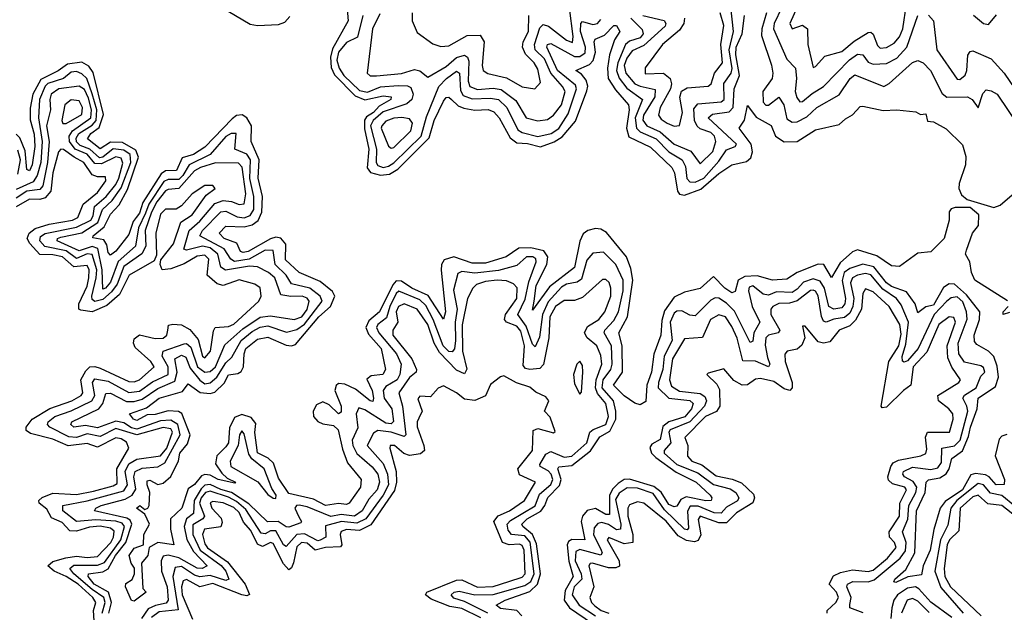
# Model space of a CAD drawing. Extents: x 2472589 to 2662339, y 701009 to 849030.
# Tile 387 of 406: x 2637558 to 2641315, y 760868 to 763129. Entities that reach past the tile are written whole.
import ezdxf

# ---------------------------------------------------------------- set-up
doc = ezdxf.new("R2010")
doc.units = 0

msp = doc.modelspace()

# ---------------------------------------------------------------- linework, layer by layer
at = {"layer": '0CON05XD'}
for points in [[(2640540.7, 763215), (2640496, 763115), (2640505, 763094), (2640545, 763108.6), (2640564.2, 763095), (2640565.4, 763035), (2640585, 762947.5), (2640595, 762951.2), (2640629.8, 762990.2), (2640695, 763007.7), (2640742, 763048), (2640795, 763080.5), (2640805, 763081.9), (2640815, 763074.2), (2640830.7, 763030.7), (2640840.9, 763020.9), (2640865, 763023.2), (2640895, 763040.4), (2640915, 763064.4), (2640927.5, 763095), (2640941.1, 763188.9)], [(2638325, 763178.4), (2638437.5, 763112.5), (2638465, 763107.7), (2638545, 763110.5), (2638569.9, 763120.1), (2638588.9, 763141.1)], [(2638806.2, 763185), (2638811.5, 763125), (2638752, 763018), (2638744.1, 762985.9), (2638746.4, 762946.4), (2638759.3, 762919.3), (2638838.4, 762838.4), (2638875, 762823.5), (2638945, 762838.3), (2638975.7, 762835), (2638974.5, 762825), (2638930.2, 762799.8), (2638907.4, 762775), (2638881.2, 762758.8), (2638874.1, 762745.9), (2638873.2, 762713.2), (2638889.6, 762635), (2638883.7, 762563.7), (2638896.5, 762546.5), (2638935, 762536.4), (2638969.6, 762540.4), (2639001.2, 762558.8), (2639120.8, 762679.2), (2639139.6, 762745), (2639175, 762818.6), (2639185, 762833.1), (2639195, 762834.4), (2639205.4, 762825), (2639231.2, 762801.2), (2639252.2, 762792.2), (2639295, 762784), (2639345, 762786.2), (2639367.7, 762777.7), (2639388, 762755), (2639429.1, 762679.1), (2639455, 762659.5), (2639495, 762657.1), (2639545, 762644.2), (2639597.1, 762662.9), (2639627.6, 762682.4), (2639678.1, 762741.9), (2639721.7, 762858.3), (2639725.4, 762875.4), (2639719.3, 762899.2), (2639701.3, 762921.3), (2639680, 762935), (2639731.9, 762958.1), (2639746.1, 762973.9), (2639755.6, 763005), (2639750, 763045), (2639754, 763055), (2639789.1, 763070.9), (2639825, 763106.7), (2639835, 763106.7), (2639848, 763085), (2639827.6, 763052.4), (2639808.8, 762995), (2639800.9, 762945), (2639803.3, 762905), (2639831.3, 762861.3), (2639880.8, 762805), (2639883.3, 762785), (2639873.2, 762715), (2639882.2, 762682.2), (2639965, 762642.7), (2640046.2, 762565), (2640056, 762545), (2640067.8, 762475), (2640075, 762463.8), (2640095, 762460.3), (2640157.2, 762482.8), (2640225, 762542.5), (2640275, 762576.2), (2640331.3, 762588.7), (2640347.6, 762602.4), (2640354.3, 762625), (2640349.3, 762655), (2640303.3, 762715), (2640324.1, 762745.9), (2640335, 762802.5), (2640368, 762758), (2640425.4, 762725.4), (2640441.4, 762685), (2640475, 762662.9), (2640525, 762664.4), (2640595, 762708.9), (2640685, 762729.4), (2640708.3, 762751.7), (2640735, 762766), (2640765, 762798), (2640775, 762799.2), (2640852.5, 762782.5), (2640905, 762786), (2640977.5, 762777.5), (2640995, 762767.5), (2641015, 762770), (2641021.7, 762741.7), (2641045, 762740), (2641093, 762713), (2641155, 762652.5), (2641168, 762608), (2641166.9, 762575), (2641142.2, 762505), (2641141.9, 762485), (2641151, 762461), (2641173.5, 762443.5), (2641275, 762412.5), (2641298.8, 762421.2), (2641345, 762460.6)], [(2638931.8, 763151.8), (2638904.1, 763095), (2638884, 762925), (2638895.6, 762915.6), (2638920, 762915), (2639015, 762924.7), (2639065, 762939.1), (2639084.6, 762934.6), (2639115, 762910), (2639185, 762951.1), (2639225, 762985.7), (2639255, 762994.7), (2639266.2, 762986.2), (2639271.1, 762971.1), (2639269.6, 762895), (2639275, 762874.1), (2639305, 762863.6), (2639365, 762867.6), (2639395, 762862.6), (2639450.5, 762820.5), (2639490, 762755), (2639535, 762743.1), (2639571.7, 762748.3), (2639595, 762764.5), (2639625, 762804.6), (2639638.8, 762855), (2639629.1, 762875), (2639585.2, 762925), (2639560.2, 762980.2), (2639524.4, 763015), (2639522.1, 763035), (2639542, 763098), (2639555, 763110.7), (2639575.2, 763105.1), (2639645, 763051.3), (2639667.4, 763042.6), (2639670, 763065), (2639655.2, 763174.8)], [(2639055.8, 763155), (2639056, 763125), (2639075, 763081.2), (2639135, 763037.5), (2639165, 763027.1), (2639195, 763030), (2639265, 763069.5), (2639315, 763070), (2639330, 763045), (2639322.2, 762955), (2639326, 762935), (2639344.6, 762924.6), (2639415, 762907.1), (2639475, 762873.8), (2639524.1, 762865.9), (2639545, 762890), (2639535, 762941.2), (2639520.9, 762965), (2639487.6, 762997.6), (2639476.5, 763025), (2639479.6, 763045), (2639500, 763085), (2639501.2, 763145)], [(2639935, 763145.4), (2640016.5, 763126.5), (2640023.8, 763115), (2640020.3, 763105), (2639939.2, 763030.8), (2639895, 763010), (2639875, 762982.9), (2639864.1, 762955), (2639871.1, 762925), (2639904.7, 762885), (2639925, 762875.2), (2639983.2, 762863.2), (2639981.9, 762835), (2639938.3, 762765), (2639935.6, 762745.7), (2639951.3, 762725), (2640001.2, 762701.2), (2640054.6, 762654.6), (2640118.3, 762628.3), (2640155, 762578.8), (2640202.9, 762627.1), (2640214.7, 762665), (2640209.2, 762685), (2640195, 762699.2), (2640155, 762712.6), (2640142.7, 762722.7), (2640132.4, 762745), (2640130.5, 762789.5), (2640145, 762808.8), (2640235, 762816.6), (2640246.3, 762825), (2640244.5, 762885.5), (2640272.6, 762925), (2640276.9, 762943.1), (2640265.6, 763015), (2640281.8, 763085), (2640271.5, 763178.5)], [(2639945, 762945.8), (2639945, 762923.1), (2640015, 762925.5), (2640040.5, 762905), (2640045.5, 762885), (2640041.8, 762865), (2640002.1, 762795), (2639995.5, 762765), (2640005, 762749.4), (2640028, 762735), (2640055, 762723.6), (2640075, 762726), (2640087.2, 762775), (2640076.4, 762833.6), (2640083.5, 762856.5), (2640105, 762869.5), (2640185, 762875.6), (2640196.4, 762885), (2640208.5, 762925), (2640239.1, 762965), (2640233.6, 763035), (2640245, 763106.7), (2640230.7, 763155)], [(2640407.9, 763155), (2640389.3, 763095), (2640388.6, 763068.6), (2640426.2, 762956.2), (2640431.2, 762925), (2640428.9, 762905), (2640393.3, 762855), (2640395, 762814.4), (2640405, 762802.7), (2640415, 762803.8), (2640455, 762833.3), (2640473.6, 762805), (2640485, 762750.6), (2640505, 762737.8), (2640525, 762739.5), (2640561.2, 762758.8), (2640599.1, 762795), (2640685, 762842.9), (2640726.2, 762905), (2640745, 762919.6), (2640855, 762874.4), (2640875, 762885.5), (2640965, 762966.5), (2640985, 762973.1), (2641005, 762964.4), (2641033.5, 762935), (2641078.3, 762848.3), (2641095, 762833.2), (2641175, 762834.6), (2641192.2, 762825), (2641215, 762793.3), (2641232.7, 762847.3), (2641245, 762861.4), (2641265, 762858.1), (2641288, 762845), (2641368.5, 762725)], [(2640466.3, 763176.3), (2640436.5, 763115), (2640434.8, 763094.8), (2640485, 762979.2), (2640518.2, 762945), (2640522.2, 762905), (2640517.2, 762855), (2640522.6, 762832.6), (2640535, 762815.7), (2640545, 762816.7), (2640581.6, 762848.4), (2640625.5, 762874.5), (2640724.3, 762975.7), (2640755, 762998.2), (2640775, 762995.5), (2640795, 762967.9), (2640815, 762960), (2640865, 762962.9), (2640905, 762982.8), (2640943.3, 763025), (2640984.6, 763145)], [(2638867, 763145), (2638847, 763063), (2638805, 763042.5), (2638774.1, 763005), (2638768.7, 762975), (2638776.5, 762945), (2638795, 762916.6), (2638855, 762858.7), (2638885, 762852.3), (2638935, 762872.7), (2639002.2, 762877.8), (2639037.6, 762877.6), (2639050.6, 762870.6), (2639059.1, 762845), (2639054.7, 762825), (2639035, 762808.3), (2638945, 762777.5), (2638907.3, 762745), (2638896.7, 762725), (2638919.8, 762635), (2638918.3, 762585), (2638925, 762573.3), (2638945, 762566), (2638965, 762570), (2638985, 762583), (2639090, 762685), (2639110.6, 762759.4), (2639157.1, 762875), (2639185.9, 762905), (2639225, 762932.5), (2639236.7, 762925), (2639239.8, 762859.8), (2639250.7, 762840.7), (2639285, 762827.8), (2639355, 762830.4), (2639385, 762824.8), (2639416.2, 762795), (2639458.7, 762708.7), (2639475, 762699), (2639535, 762683.5), (2639586.5, 762695), (2639615, 762714.8), (2639650.1, 762769.9), (2639671.2, 762831.2), (2639682, 762865), (2639679.3, 762879.3), (2639610, 762935), (2639569.6, 763025), (2639571.9, 763035), (2639585, 763038.8), (2639675, 762988.9), (2639695, 762989.4), (2639715, 763002.7), (2639717.4, 763025), (2639698.3, 763085), (2639698.5, 763115), (2639705, 763122.7), (2639745, 763111.2), (2639762.2, 763115), (2639775, 763130.4)], [(2639889.8, 763135), (2639932.5, 763092.5), (2639937.4, 763075), (2639925, 763060), (2639885, 763047), (2639869.4, 763035), (2639839.8, 762965), (2639834.9, 762935), (2639845, 762906.4), (2639875, 762867.6), (2639934.7, 762825), (2639907, 762755), (2639911, 762715), (2639925, 762701.6), (2639987, 762675), (2640034.9, 762624.9), (2640085.1, 762595.1), (2640098.9, 762568.9), (2640103.9, 762523.9), (2640115, 762510.5), (2640135, 762510), (2640167.8, 762525), (2640225, 762589.2), (2640255, 762632.5), (2640287.5, 762645), (2640292.5, 762655), (2640184.5, 762755), (2640201.4, 762768.6), (2640265, 762778.3), (2640280.6, 762795), (2640284, 762865), (2640304, 762916), (2640290.9, 762995), (2640292, 763025), (2640314.5, 763075), (2640323.4, 763145)], [(2640094.6, 763135), (2640092.5, 763115), (2640075, 763089.5), (2640011.1, 763035), (2639945, 762945.8)], [(2641025, 763146.9), (2641044.6, 763125), (2641057.8, 763015), (2641135, 762902.7), (2641145, 762901.2), (2641165, 762917.5), (2641172, 762935), (2641175.5, 762994.5), (2641185, 763008), (2641195, 763010), (2641265, 762980.5), (2641314.6, 762925), (2641355.4, 762865.4)], [(2641197.3, 763147.3), (2641235, 763114.4), (2641255, 763110.8), (2641285, 763147.8)], [(2639521.2, 762055), (2639528.8, 762115), (2639569.4, 762195), (2639573.3, 762225), (2639557.7, 762247.7), (2639508.9, 762259), (2639462.9, 762257.1), (2639414.4, 762225), (2639335, 762201), (2639285, 762200), (2639215, 762224.1), (2639177.4, 762212.6), (2639167.3, 762195), (2639165.9, 762174.1), (2639183.3, 762015), (2639175, 761986.7), (2639116.6, 762076.6), (2639053.8, 762105), (2639015, 762132), (2638995, 762132.6), (2638981.9, 762118.1), (2638930.6, 762015), (2638889.7, 761980.3), (2638879.1, 761955), (2638889.2, 761929.2), (2638937.1, 761875), (2638953.2, 761795), (2638944.1, 761775.9), (2638899.6, 761770.5), (2638882.8, 761757.2), (2638903, 761715), (2638907.9, 761685), (2638905, 761672.9), (2638895, 761674.6), (2638839.3, 761719.3), (2638798.8, 761738.8), (2638775, 761741.6), (2638765, 761733.1), (2638760.8, 761715), (2638785.2, 761655), (2638785, 761631.2), (2638775, 761625.6), (2638739.4, 761659.4), (2638715, 761671.1), (2638690.6, 761659.4), (2638678.2, 761635), (2638678.9, 761615), (2638695, 761596.8), (2638715, 761586.8), (2638755, 761581.1), (2638773.1, 761565), (2638790, 761490), (2638808.8, 761438.8), (2638861.1, 761375), (2638857.8, 761345), (2638815.6, 761285), (2638805, 761279.4), (2638775, 761283.2), (2638725, 761276.2), (2638679.5, 761299.5), (2638585, 761321.5), (2638545, 761379.4), (2638526.8, 761436.8), (2638506.2, 761456.2), (2638465, 761477.1), (2638455.4, 761554.6), (2638458.7, 761588.7), (2638441, 761611), (2638405, 761622.8), (2638378.2, 761611.8), (2638358, 761572), (2638355.3, 761515), (2638345, 761500), (2638310.6, 761465), (2638305.4, 761435), (2638328.8, 761398.8), (2638349.6, 761379.5), (2638381.2, 761365), (2638379.2, 761360.8), (2638315.4, 761374.6), (2638285, 761391.5), (2638265, 761393.8), (2638251.1, 761388.9), (2638225, 761355.7), (2638201.3, 761338.7), (2638176.5, 761265), (2638133.3, 761225), (2638133.3, 761185), (2638146.7, 761125), (2638085.5, 761134.4), (2638052.5, 761115), (2638046.9, 761085), (2638022.5, 761055), (2638028.3, 760958.3), (2638040, 760945), (2637995, 760910), (2637985, 760912.5), (2637962, 760965), (2637962.5, 760977.5), (2637986.7, 760993.3), (2637996.7, 761015), (2637996.4, 761036.4), (2637983.3, 761055), (2637976.2, 761085), (2637995, 761113.3), (2638030, 761125), (2638031.2, 761165), (2638053.8, 761205), (2638035, 761242.5), (2638003.8, 761265), (2638015.9, 761275.9), (2638035, 761260), (2638047.5, 761265), (2638052.5, 761275), (2638054.4, 761325), (2638043.8, 761355), (2638045, 761370), (2638055, 761372), (2638085, 761356), (2638105, 761361.2), (2638135, 761386.2), (2638163.5, 761446.5), (2638168.8, 761475), (2638198.9, 761511.1), (2638208.9, 761545), (2638176.8, 761626.8), (2638163.8, 761633.8), (2638125, 761636.8), (2638075, 761623.3), (2638045, 761621.8), (2638005, 761600), (2637992.7, 761605), (2637977.5, 761625), (2638041.7, 761648.3), (2638090, 761685), (2638178.8, 761711.2), (2638200.3, 761739.7), (2638247, 761707), (2638285, 761702.7), (2638302.1, 761707.9), (2638337.9, 761742.1), (2638355, 761774.5), (2638390.4, 761779.6), (2638402.9, 761787.1), (2638411.8, 761805), (2638414, 761855), (2638421.2, 761875), (2638465, 761910), (2638505, 761917.9), (2638575, 761887.5), (2638595.3, 761884.7), (2638610.1, 761889.9), (2638699.5, 761995), (2638744.3, 762035), (2638760.8, 762075), (2638751.9, 762091.9), (2638705, 762130.8), (2638623.9, 762165), (2638572.7, 762212.7), (2638573.1, 762273.1), (2638555, 762296.1), (2638535, 762299.5), (2638515, 762293.1), (2638430, 762245), (2638410.7, 762240.7), (2638400, 762245), (2638386.9, 762276.9), (2638337.8, 762295), (2638319.2, 762315), (2638345, 762341.3), (2638415, 762339.3), (2638445, 762346.5), (2638467.4, 762362.6), (2638481.5, 762395), (2638484.5, 762454.5), (2638467.9, 762525), (2638472.3, 762595), (2638441.6, 762665), (2638442, 762725), (2638424.8, 762754.8), (2638406.4, 762766.4), (2638385, 762763.3), (2638368.8, 762751.2), (2638265, 762642.4), (2638220.9, 762615), (2638177.7, 762602.3), (2638156, 762554), (2638115, 762552.6), (2638098.2, 762541.8), (2638027.8, 762432.2), (2638015, 762390.7), (2638002.6, 762375), (2637990.9, 762359.1), (2637975, 762309.6), (2637925, 762246.4), (2637905, 762230.6), (2637895, 762241.2), (2637890.6, 762270.6), (2637879, 762289), (2637837.5, 762297.5), (2637838.6, 762305), (2637880.7, 762339.3), (2637905, 762386.9), (2637937.6, 762422.4), (2637969, 762481), (2638011.3, 762605), (2638001.5, 762631.5), (2637950.3, 762660.3), (2637905, 762661.7), (2637865, 762636.2), (2637816.9, 762675), (2637829.1, 762695), (2637861.9, 762718.1), (2637877.5, 762767.5), (2637838.3, 762928.3), (2637822.4, 762952.4), (2637795, 762967.6), (2637740.3, 762959.7), (2637705, 762934.4), (2637638.8, 762901.2), (2637608.7, 762845), (2637597.8, 762792.2), (2637597.9, 762747.9), (2637613.1, 762693.1), (2637615.4, 762645), (2637605.2, 762575), (2637595, 762552.5), (2637585, 762557.5), (2637579, 762629), (2637558.1, 762678.1), (2637545, 762692.2)], [(2638038.4, 762391.6), (2638011, 762335), (2637999.5, 762265), (2637933.6, 762206.4), (2637905, 762128.4), (2637885.3, 762105), (2637875, 762101.2), (2637872.8, 762175), (2637856.6, 762256.6), (2637835, 762263.5), (2637785, 762247.9), (2637701.5, 762285), (2637702.7, 762295), (2637715, 762300.2), (2637795, 762315.5), (2637856.5, 762355), (2637874.5, 762405.5), (2637910.5, 762439.5), (2637945, 762488), (2637982.7, 762585), (2637979.4, 762615), (2637955, 762631.9), (2637915, 762636.2), (2637875, 762605.1), (2637862.3, 762602.3), (2637825.2, 762635.2), (2637789, 762649), (2637775, 762663.3), (2637772.9, 762677.1), (2637784.1, 762695), (2637835, 762727.5), (2637849.2, 762745), (2637852.3, 762785), (2637835, 762846.4), (2637814.6, 762904.6), (2637795, 762923.3), (2637775, 762931.4), (2637755, 762928.9), (2637725, 762904.7), (2637665, 762885.5), (2637655, 762876.1), (2637634, 762825), (2637630.4, 762755), (2637643.5, 762665), (2637638.6, 762585), (2637625.3, 762534.7), (2637609.7, 762510.3), (2637545, 762481)], [(2637873.3, 760865), (2637883.8, 760905), (2637879.7, 760925), (2637834.7, 760954.7), (2637765.2, 761015), (2637748.9, 761035), (2637765, 761048.5), (2637855, 761047.8), (2637881.6, 761058.4), (2637943.5, 761145), (2637957.4, 761195), (2637948.4, 761208.4), (2637925, 761216.4), (2637848.8, 761221.2), (2637775, 761214), (2637723.1, 761255), (2637722.2, 761275), (2637815, 761293.3), (2637955, 761331.7), (2637969.2, 761355), (2637960.5, 761405), (2637974.4, 761435), (2638005, 761452.3), (2638095.1, 761464.9), (2638119.7, 761495), (2638141.5, 761555), (2638135, 761567.7), (2638105, 761573.9), (2638005, 761545.1), (2637925, 761569), (2637865, 761539), (2637815, 761549.4), (2637774.8, 761534.8), (2637745, 761537.2), (2637673.6, 761575), (2637664, 761585), (2637666.6, 761595), (2637692.7, 761615), (2637755, 761637.2), (2637833.5, 761675), (2637844.4, 761695), (2637835.3, 761744.7), (2637845, 761758.8), (2637895, 761750), (2637975, 761706.7), (2638015, 761712.3), (2638065, 761747.4), (2638124, 761776), (2638125, 761804.5), (2638101.1, 761845), (2638105.2, 761864.8), (2638185, 761893.1), (2638195, 761893.3), (2638210.4, 761880.4), (2638236.4, 761805), (2638265, 761784.7), (2638285, 761787.5), (2638305, 761805.3), (2638340.8, 761889.2), (2638409.8, 761950.2), (2638475, 761994.8), (2638515, 761999.8), (2638605, 761985.2), (2638635, 761996.2), (2638655, 762023.9), (2638662.9, 762055), (2638655, 762066.5), (2638635.8, 762075), (2638592.6, 762072.6), (2638555, 762080), (2638531.4, 762145), (2638507.5, 762165), (2638466, 762186), (2638435, 762189.3), (2638343.8, 762173.8), (2638325.6, 762185.6), (2638313.8, 762235), (2638285, 762259), (2638255, 762265.4), (2638195, 762250), (2638184.3, 762254.3), (2638205.2, 762325), (2638245, 762360.7), (2638302.1, 762427.9), (2638335, 762439), (2638365.9, 762435.9), (2638396, 762424), (2638415, 762427.3), (2638421.5, 762465), (2638406.4, 762566.4), (2638392.4, 762582.4), (2638305, 762583.1), (2638247.3, 762565), (2638225, 762552.6), (2638165, 762484.8), (2638125, 762482.1), (2638115, 762475.8), (2638081.8, 762435), (2638060.5, 762395), (2638036.2, 762325), (2638039, 762265), (2638024.4, 762235.6), (2637955, 762188.1), (2637929.4, 762120.6), (2637908.8, 762091.2), (2637875, 762061.5), (2637845, 762053.8), (2637835, 762061.2), (2637832.9, 762075), (2637850.2, 762145), (2637851.8, 762175), (2637835, 762233.3), (2637815, 762236.3), (2637775, 762218.6), (2637735, 762247.9), (2637654.4, 762264.4), (2637634.8, 762285), (2637637.7, 762302.3), (2637655, 762313.2), (2637775, 762337.3), (2637828.9, 762365), (2637838.5, 762381.5), (2637843.5, 762416.5), (2637888.1, 762455), (2637925, 762500.8), (2637935.8, 762524.2), (2637951.8, 762581.8), (2637945, 762601.5), (2637925, 762606), (2637870, 762580), (2637845, 762580.1), (2637815, 762616), (2637769.2, 762635), (2637748.1, 762665), (2637746.8, 762685), (2637759, 762705), (2637829.5, 762755), (2637832, 762785), (2637820, 762830), (2637805, 762863.2), (2637785, 762876.1), (2637706.9, 762865), (2637678.4, 762845), (2637673.3, 762825), (2637675.7, 762785), (2637660.4, 762725), (2637669.9, 762665), (2637663.6, 762585), (2637645.9, 762495), (2637635, 762481.7), (2637585, 762475.1), (2637545, 762448.7)], [(2637723, 762733), (2637735, 762733.3), (2637795, 762767.5), (2637798.2, 762795), (2637785, 762820), (2637755, 762823.1), (2637730.4, 762805), (2637718.6, 762745), (2637723, 762733)], [(2638975, 762639.4), (2638985, 762641.5), (2639050, 762705), (2639056.2, 762735), (2639045, 762751.4), (2639016.7, 762756.7), (2638985, 762753.8), (2638955, 762742.1), (2638939.6, 762725), (2638937.5, 762715), (2638965, 762646.2), (2638975, 762639.4)], [(2637898.2, 760865), (2637908.2, 760905), (2637897.2, 760945), (2637842.8, 760975), (2637819.7, 761005), (2637820.5, 761015), (2637875, 761022.1), (2637895.5, 761034.5), (2637924.1, 761085), (2637962.9, 761135), (2637985.5, 761205), (2637979.2, 761219.2), (2637967.3, 761227.3), (2637843.3, 761255), (2637848.1, 761265), (2637869.4, 761275), (2637960.7, 761299.3), (2637986.8, 761315), (2638001.7, 761338.3), (2637993.8, 761385), (2637999.2, 761405), (2638025, 761418.3), (2638085, 761423.7), (2638112.1, 761437.9), (2638169.7, 761545), (2638161.4, 761585), (2638135, 761600.8), (2638095, 761598.4), (2638005, 761567.4), (2637985, 761572.1), (2637955, 761591.6), (2637925, 761597.1), (2637855, 761571.4), (2637809.4, 761580.6), (2637765, 761574), (2637752.9, 761585), (2637757.5, 761595), (2637859.7, 761645), (2637875.2, 761665), (2637886.9, 761703.1), (2637905, 761704.1), (2637965, 761672.9), (2637995, 761673), (2638025, 761681.8), (2638085, 761722.3), (2638149.9, 761750.1), (2638159, 761785), (2638150.6, 761835), (2638175, 761849.2), (2638191.7, 761841.7), (2638209.1, 761799.2), (2638245, 761753.5), (2638265, 761740.2), (2638285, 761743.4), (2638310, 761765), (2638345, 761820.6), (2638367.8, 761842.2), (2638402.7, 761905), (2638445, 761939.8), (2638475, 761956.4), (2638505, 761960.8), (2638576.6, 761936.6), (2638615, 761947.7), (2638645, 761968.2), (2638712.4, 762055), (2638704.7, 762075), (2638665, 762104.8), (2638595, 762121.8), (2638574.7, 762155), (2638532.6, 762195), (2638525, 762248.9), (2638495, 762249.4), (2638433.8, 762216.2), (2638377.2, 762207.2), (2638363.6, 762215), (2638338.8, 762255), (2638245.4, 762305), (2638255.3, 762325), (2638325, 762395.8), (2638345, 762399.2), (2638387.7, 762377.7), (2638415, 762373.8), (2638437.3, 762382.7), (2638451.7, 762405), (2638451.8, 762455), (2638436, 762524), (2638438.1, 762595), (2638425, 762616.1), (2638379.2, 762635), (2638383.8, 762695), (2638365.4, 762695.4), (2638345, 762683.6), (2638284.2, 762615), (2638204.5, 762575.5), (2638181.1, 762535), (2638165, 762520.2), (2638125, 762520), (2638107.7, 762512.3), (2638051.1, 762425), (2638038.4, 762391.6)], [(2637841.6, 760835), (2637839.4, 760875), (2637848, 760905), (2637837.4, 760925), (2637781.6, 760975), (2637735.8, 761005), (2637689.1, 761025), (2637665.6, 761045), (2637685, 761061.8), (2637733.9, 761076.1), (2637775, 761082.5), (2637815, 761077), (2637855, 761081), (2637906, 761135), (2637916.3, 761155), (2637917.9, 761177.9), (2637905, 761189.1), (2637865, 761196.9), (2637825, 761193.4), (2637775, 761178), (2637749.2, 761179.2), (2637720.3, 761210.3), (2637679, 761229), (2637661.5, 761261.5), (2637632.5, 761285), (2637631.5, 761295), (2637643.5, 761306.5), (2637685, 761322.4), (2637775, 761318.1), (2637839.1, 761330.9), (2637915, 761350.4), (2637929.9, 761360.1), (2637928.4, 761415), (2637974.6, 761495), (2637965, 761517.5), (2637945, 761530.6), (2637925, 761533.7), (2637855, 761498.1), (2637815, 761512.8), (2637743.6, 761503.6), (2637685, 761528.2), (2637599.9, 761549.9), (2637582.2, 761562.2), (2637582.2, 761575), (2637605.2, 761604.8), (2637673.6, 761646.4), (2637756.7, 761675), (2637792.7, 761695), (2637798.9, 761705), (2637790.9, 761755), (2637809.9, 761790.1), (2637825.6, 761804.3), (2637845, 761806.3), (2637865, 761799.8), (2637975, 761748.8), (2637995, 761747.2), (2638015.4, 761755), (2638071.4, 761805), (2638057.8, 761825), (2637998.1, 761878.1), (2637991.8, 761895), (2637995, 761911.2), (2638015, 761926.9), (2638075, 761913.2), (2638105, 761914.7), (2638118.9, 761925), (2638122.9, 761945), (2638126, 761964), (2638142.1, 761967.9), (2638175.4, 761965.4), (2638207.2, 761947.2), (2638239.4, 761909.4), (2638255, 761846), (2638265, 761839.5), (2638285.8, 761865), (2638297.3, 761942.7), (2638304.2, 761955), (2638355, 761958.5), (2638375, 761967.7), (2638470.8, 762055), (2638480, 762075), (2638475, 762106), (2638455, 762120), (2638395, 762136.2), (2638335, 762115.5), (2638311.1, 762121.1), (2638272.9, 762155), (2638279.6, 762215), (2638265, 762230.4), (2638235, 762227.2), (2638185, 762197.2), (2638135, 762178.5), (2638101.2, 762175), (2638094, 762195), (2638096.8, 762213.2), (2638145, 762274.4), (2638173.2, 762356.8), (2638216.2, 762385), (2638270, 762460), (2638303.8, 762485), (2638295, 762497.1), (2638265, 762497.1), (2638215.8, 762465), (2638175, 762419.2), (2638155, 762406.9), (2638115, 762406.5), (2638095, 762387.1), (2638077.3, 762315), (2638079.7, 762230.3), (2638070.6, 762209.4), (2637976.2, 762155), (2637939.2, 762080.8), (2637890.7, 762039.3), (2637835, 762015.2), (2637791.1, 762021.1), (2637784.2, 762025), (2637783.8, 762045), (2637815, 762112.7), (2637821.9, 762145), (2637822.6, 762175), (2637815, 762191.8), (2637765, 762186.9), (2637721.5, 762225), (2637685, 762232.8), (2637635, 762233.6), (2637596.2, 762275), (2637586.7, 762295), (2637594.8, 762315.2), (2637617.5, 762332.5), (2637670.6, 762349.4), (2637760, 762365), (2637780.5, 762375), (2637799.6, 762425), (2637855, 762470.4), (2637887.3, 762515), (2637885, 762530), (2637855, 762530), (2637835, 762537.1), (2637802.3, 762585), (2637765.4, 762605), (2637725, 762634.5), (2637715, 762635.7), (2637705.6, 762625), (2637683.9, 762545), (2637677.2, 762475), (2637655, 762449.7), (2637635, 762442.9), (2637595, 762444.2), (2637545, 762415.6)], [(2637550.5, 762539.5), (2637560.6, 762595), (2637551.5, 762631.5)], [(2641326.4, 762056.4), (2641202.5, 762135), (2641190, 762165), (2641183.3, 762205), (2641166.2, 762235), (2641170.3, 762250.3), (2641193.3, 762315), (2641216.4, 762343.6), (2641217.8, 762385), (2641185, 762412.9), (2641126.7, 762413.3), (2641111.9, 762408.1), (2641104.2, 762395.8), (2641104, 762365), (2641085, 762294.2), (2641035, 762243.3), (2640985, 762238.8), (2640915, 762188), (2640885, 762190), (2640828.6, 762228.6), (2640755, 762251.5), (2640736.2, 762243.8), (2640688.8, 762201.2), (2640655, 762146), (2640625.8, 762195), (2640605, 762196.5), (2640524.7, 762165.3), (2640485, 762139.6), (2640430, 762135), (2640371.5, 762151.5), (2640325, 762149.5), (2640300, 762135), (2640287.8, 762092.2), (2640275, 762086.9), (2640248.2, 762105), (2640205, 762150), (2640155, 762104.2), (2640095, 762090), (2640055, 762071.2), (2640018.1, 762018.1), (2640008.1, 761981.9), (2640004.5, 761925.5), (2639977, 761853), (2639968.8, 761785), (2639950.4, 761735), (2639947, 761673), (2639925, 761660), (2639905, 761666.2), (2639865, 761694.2), (2639823.3, 761735), (2639858.6, 761785), (2639856.7, 761885), (2639844, 761935), (2639876.7, 761995), (2639897.2, 762135), (2639890.1, 762180.1), (2639873.8, 762225), (2639796.8, 762316.8), (2639775, 762329.6), (2639755, 762332.1), (2639726.2, 762325), (2639707.4, 762312.6), (2639695.3, 762284.7), (2639675, 762183.6), (2639580, 762110), (2639515, 762021.2), (2639521.2, 762055)], [(2639473.8, 760855), (2639454.9, 760874.9), (2639392.4, 760882.4), (2639375.7, 760895), (2639410.6, 760915), (2639505, 760948), (2639533.8, 760975), (2639544.6, 761015), (2639529.7, 761129.7), (2639514.6, 761164.6), (2639478.2, 761195), (2639474.1, 761205), (2639494.1, 761225), (2639546, 761254), (2639561.7, 761275), (2639573.5, 761306.5), (2639618.2, 761351.8), (2639623.4, 761375), (2639611.6, 761415), (2639615, 761423.1), (2639665, 761428.3), (2639736.1, 761483.9), (2639772.1, 761537.9), (2639810.1, 761559.9), (2639832.1, 761605), (2639833.2, 761635), (2639824.2, 761675), (2639780.7, 761725), (2639784.1, 761755), (2639814.1, 761795), (2639819.2, 761815), (2639815.9, 761885), (2639788.7, 761935), (2639790.7, 761945), (2639825, 761981.3), (2639842.3, 762015), (2639860.5, 762095), (2639861, 762135), (2639832, 762195), (2639785, 762242.7), (2639745, 762238.9), (2639722.1, 762212.1), (2639701, 762139), (2639685, 762128.2), (2639645, 762120.6), (2639625, 762108.8), (2639575, 762052.2), (2639552.8, 762005), (2639541.4, 761918.6), (2639525, 761881.4), (2639515, 761891.4), (2639490.2, 761960.1), (2639458.9, 762005), (2639486.5, 762063.5), (2639500.5, 762129.5), (2639528.9, 762205), (2639526.8, 762216.8), (2639515.5, 762225), (2639491.5, 762225), (2639455, 762191.4), (2639385, 762172.3), (2639295, 762162.1), (2639245, 762168), (2639229.2, 762160.8), (2639213, 762097), (2639226.9, 762025), (2639219.2, 761975), (2639221.2, 761905), (2639216.5, 761873.5), (2639208.3, 761861.7), (2639195, 761863.9), (2639173.9, 761885), (2639136, 761986), (2639108.2, 762038.2), (2639085, 762060.5), (2639005, 762093.3), (2638995, 762084.7), (2638970.8, 762035), (2638957.7, 761992.3), (2638925, 761966.7), (2638919, 761955), (2638927.8, 761935), (2638995.6, 761855), (2639013.3, 761815), (2639008.6, 761775), (2638998.8, 761755), (2638955, 761730), (2638945.2, 761714.8), (2638949.3, 761685), (2638978.4, 761645), (2638984.2, 761595.8), (2638975, 761587.6), (2638955, 761589.8), (2638875, 761640.6), (2638852.2, 761647.8), (2638842.2, 761625), (2638847.9, 761572.1), (2638826.9, 761525), (2638829.6, 761505), (2638844.6, 761474.6), (2638903.1, 761423.1), (2638924.2, 761395), (2638931.1, 761365), (2638922.2, 761335), (2638889.8, 761300.2), (2638864.8, 761255), (2638835, 761235.2), (2638785, 761240.8), (2638745, 761233.8), (2638655, 761271), (2638625, 761276.9), (2638614.4, 761275), (2638607.9, 761265), (2638622.8, 761232.8), (2638633.5, 761215), (2638631.1, 761208.9), (2638585, 761193.3), (2638575, 761193.8), (2638544.2, 761214.2), (2638503.4, 761213.4), (2638431.8, 761281.7), (2638365.6, 761325.6), (2638325, 761336.3), (2638285, 761355.9), (2638265, 761353), (2638250.2, 761339.8), (2638223.5, 761295), (2638221, 761245), (2638194, 761225), (2638185.9, 761195), (2638195.4, 761145.4), (2638220.6, 761100.6), (2638273.1, 761045), (2638254.3, 761035.7), (2638235, 761036), (2638165, 761075.8), (2638124.4, 761085.6), (2638105, 761082.9), (2638097.2, 761065), (2638099.7, 761025), (2638120.2, 760965), (2638125, 760914.3), (2638117, 760903), (2638075.6, 760894.4), (2638048.6, 760881.4), (2638023.3, 760845)], [(2641323.9, 761546.1), (2641305, 761540.6), (2641295, 761529.1), (2641279.6, 761465), (2641316.1, 761375), (2641314.6, 761355.4), (2641283.9, 761353.9), (2641257.5, 761385), (2641242.9, 761392.9), (2641205, 761397.8), (2641187.1, 761392.9), (2641155.8, 761335), (2641089.6, 761290.4), (2641070.5, 761265), (2641045.5, 761184.4), (2641032.3, 761105), (2641005.4, 761045), (2640999.4, 761010.6), (2640947.1, 761002.9), (2640901.2, 760981.2), (2640893.9, 760983.9), (2640896.7, 760995), (2640938.7, 761031.3), (2640973, 761095), (2640980, 761255), (2641012.9, 761325), (2641017.1, 761365), (2641025.9, 761374.1), (2641068.3, 761381.7), (2641093.2, 761396.8), (2641104.4, 761415), (2641114.8, 761455.2), (2641155.9, 761484.1), (2641178.6, 761538.6), (2641185.2, 761575), (2641210.7, 761645), (2641214.7, 761685), (2641280.9, 761729.1), (2641293, 761765), (2641287.7, 761807.7), (2641274.8, 761844.8), (2641255, 761864.1), (2641209.6, 761889.6), (2641201.3, 761901.3), (2641199.2, 761925), (2641220, 761985), (2641221.2, 762015), (2641170.1, 762080.1), (2641125, 762120.5), (2641105, 762121.8), (2641083.1, 762106.9), (2641045, 762039.6), (2641015, 762033.3), (2640985, 762011.2), (2640974.6, 762045), (2640941.5, 762091.5), (2640885, 762111.7), (2640865.3, 762125), (2640816.9, 762186.9), (2640775, 762197.1), (2640725, 762180.4), (2640703.7, 762165), (2640695.8, 762134.2), (2640709.5, 762065), (2640706.7, 762045), (2640695, 762030.5), (2640664.4, 762024.4), (2640645.2, 762035.2), (2640629.1, 762105), (2640612.3, 762132.3), (2640585, 762141.1), (2640548.3, 762128.3)], [(2640775.7, 760865.7), (2640725.6, 760885), (2640725, 760898), (2640730.3, 760925), (2640713.8, 760965), (2640716.7, 760975), (2640736.7, 760985), (2640795, 760984), (2640818.3, 760991.7), (2640917.6, 761075), (2640937.2, 761102.8), (2640940.6, 761135), (2640926.5, 761175), (2640946.8, 761223.2), (2640951.1, 761275), (2640977, 761325), (2640980.5, 761345), (2640967.2, 761367.2), (2640934.6, 761385), (2640927.5, 761395), (2640929.6, 761405), (2640965, 761421.6), (2641035, 761413.4), (2641061, 761419), (2641075, 761440), (2641076.2, 761493.8), (2641125, 761503.3), (2641146.4, 761525), (2641175.2, 761635), (2641172.4, 761655), (2641156.1, 761685), (2641162.8, 761697.2), (2641207.5, 761725), (2641225, 761768.6), (2641240.8, 761785), (2641235, 761802), (2641225, 761808.5), (2641162.7, 761822.7), (2641141.5, 761855), (2641139, 761895), (2641172.7, 761987.3), (2641171, 762015), (2641156.8, 762053.2), (2641135, 762072.4), (2641112.2, 762067.8), (2641095, 762055.3), (2641047.7, 762005), (2640986.7, 761875), (2640945, 761827.1), (2640932.5, 761822.5), (2640926.8, 761826.8), (2640924.7, 761844.7), (2640939, 761891), (2640949.3, 761975), (2640921.5, 762041.5), (2640903.4, 762065), (2640851.1, 762101.1), (2640805, 762155.6), (2640785, 762160.4), (2640755, 762154.8), (2640735.8, 762144.2), (2640728, 762125), (2640740.1, 762065), (2640737.5, 762035), (2640725, 762009.5), (2640705, 761993.3), (2640665, 761987), (2640635, 761974.7), (2640625, 761979.2), (2640616.8, 761996.8), (2640605, 762075.6), (2640595, 762093.6), (2640585, 762097.8), (2640575, 762095.9), (2640525, 762056.7), (2640495, 762047.9), (2640455, 762046.2), (2640432.1, 762035), (2640423.9, 762025), (2640424.2, 762005), (2640457.9, 761945), (2640452.5, 761935), (2640415, 761925.3), (2640404.7, 761915), (2640402.4, 761887.6), (2640411, 761841), (2640419.6, 761815), (2640415, 761804.7), (2640365, 761826), (2640317.1, 761827.1), (2640295.8, 761914.2), (2640275, 761958.5), (2640250.5, 761995), (2640225, 762003.8), (2640193.9, 761985), (2640163.9, 761916.1), (2640095, 761911.2), (2640048.2, 761835), (2640037.4, 761755), (2640045, 761731.1), (2640075, 761711.4), (2640155, 761703.6), (2640172, 761692), (2640178.4, 761675), (2640170.7, 761655), (2640115, 761594.8), (2640039.7, 761565), (2640034.8, 761555), (2640041.9, 761515), (2640016.7, 761485), (2640017.5, 761475), (2640065, 761431.9), (2640145, 761400.2), (2640205, 761355.9), (2640268.7, 761338.7), (2640290.4, 761325), (2640301.3, 761305), (2640297, 761293), (2640255, 761269.7), (2640235, 761246.8), (2640208, 761248), (2640146.7, 761273.3), (2640116.6, 761273.4), (2640106.5, 761253.5), (2640110.4, 761189.6), (2640105, 761182.7), (2640095, 761185.3), (2640018.7, 761258.7), (2639975, 761321), (2639915, 761341.9), (2639876.4, 761343.6), (2639845, 761322.1), (2639831.7, 761298.3), (2639851.1, 761205), (2639850, 761185), (2639835, 761183.4), (2639805, 761203), (2639779.2, 761210.8), (2639763.3, 761206.7), (2639749.4, 761190.6), (2639747.7, 761165), (2639776.9, 761105), (2639780, 761095), (2639775, 761085.6), (2639695, 761107.1), (2639679.7, 761100.3), (2639677.7, 761065), (2639700, 761015), (2639702.7, 760995), (2639673.3, 760965), (2639666.1, 760935), (2639692.1, 760895), (2639755, 760854.3)], [(2639344.6, 760864.6), (2639255, 760908.8), (2639215, 760921.7), (2639203.8, 760935), (2639215.8, 760945), (2639235, 760948.5), (2639294.2, 760934.2), (2639365, 760936.3), (2639485, 760970.6), (2639508.3, 760985), (2639520.9, 761015), (2639505.6, 761135.6), (2639485, 761159.4), (2639434.7, 761165), (2639421.9, 761181.9), (2639418.6, 761205), (2639431.1, 761218.9), (2639525, 761274.8), (2639541.7, 761318.3), (2639585, 761355.4), (2639591.9, 761375), (2639585.8, 761395), (2639575, 761408), (2639544.4, 761424.4), (2639542.3, 761432.3), (2639565, 761471.8), (2639585, 761481.4), (2639635, 761460), (2639665, 761464.4), (2639722.2, 761515), (2639733.7, 761555), (2639745.9, 761565.9), (2639794.7, 761585), (2639804.8, 761615), (2639794.8, 761665), (2639762.4, 761702.4), (2639754.6, 761725), (2639757.9, 761755), (2639779.3, 761815), (2639775, 761848), (2639760, 761885), (2639723.6, 761915), (2639713.2, 761935), (2639725, 761959.2), (2639767.7, 761985), (2639790.9, 762015), (2639813.5, 762075), (2639813.8, 762105), (2639807, 762127), (2639795, 762138.6), (2639782, 762138), (2639705, 762068.9), (2639675, 762057.8), (2639635, 762057.3), (2639602.5, 762035), (2639581.2, 761995), (2639577, 761915), (2639556.9, 761813.1), (2639542.2, 761797.8), (2639504.4, 761794.4), (2639487.8, 761797.8), (2639479.3, 761809.3), (2639484.6, 761885), (2639470.7, 761940.7), (2639455, 761960.4), (2639415.6, 761975), (2639408.4, 761985), (2639411.9, 762005), (2639454.8, 762065), (2639455.8, 762105.8), (2639441.8, 762121.8), (2639415, 762133.3), (2639380, 762135), (2639335, 762130.4), (2639301.2, 762118.8), (2639287.5, 762105), (2639266.6, 762065), (2639246.1, 761965), (2639247.9, 761865), (2639264.7, 761795.3), (2639255, 761778.2), (2639225, 761791.9), (2639160, 761860), (2639140, 761895), (2639115, 761966.9), (2639074.6, 762025), (2639025, 762045.8), (2639002.8, 762035), (2638994.8, 762015), (2639000.3, 761975), (2638981.5, 761945), (2638982.2, 761925), (2639054.3, 761835), (2639072.6, 761795), (2639070.4, 761785), (2639045, 761763.6), (2639004.7, 761705), (2639019.2, 761655), (2639031.2, 761545), (2639025, 761538.8), (2638975.8, 761555.8), (2638925, 761561.2), (2638908.3, 761551.7), (2638884.4, 761505), (2638945.4, 761435.4), (2638961.8, 761395), (2638964.8, 761354.8), (2638944.8, 761315), (2638878.3, 761225), (2638845, 761208.1), (2638785.9, 761214.1), (2638725, 761198.6), (2638726.2, 761155), (2638705, 761142.8), (2638695, 761141), (2638645, 761167.9), (2638615, 761165.2), (2638575, 761119.6), (2638565, 761125.4), (2638535, 761179.6), (2638515, 761179.1), (2638495, 761167.2), (2638479.6, 761169.6), (2638420.5, 761260.5), (2638385, 761291.5), (2638355, 761307.6), (2638285, 761329.7), (2638266.5, 761325), (2638250.1, 761305), (2638244.6, 761285), (2638262.8, 761235), (2638257.3, 761225), (2638218.7, 761201.3), (2638218.1, 761165), (2638246.1, 761105), (2638327, 761047), (2638345.2, 761025), (2638356.5, 760995), (2638345, 760989.8), (2638285, 761008.3), (2638245, 761002.9), (2638225, 761010), (2638175, 761043.2), (2638151.2, 761038.9), (2638142.2, 761005), (2638162.9, 760877.1), (2638089.8, 760870.2), (2638061.5, 760848.5)], [(2640548.3, 762128.3), (2640525, 762100.8), (2640505, 762088.3), (2640445, 762090.4), (2640415, 762077.9), (2640395, 762081.6), (2640355, 762113.6), (2640341.8, 762108.2), (2640338.7, 762095), (2640353.1, 762035), (2640382.2, 761975), (2640359.7, 761935), (2640355, 761903.3), (2640345, 761898), (2640285, 762017.2), (2640255, 762047.5), (2640225, 762067.4), (2640211.7, 762068.3), (2640195, 762059.3), (2640135, 761999.1), (2640115, 762002.5), (2640085, 762018.9), (2640065, 762017.5), (2640055, 762009.1), (2640040.5, 761975), (2640047.8, 761905), (2640016.4, 761845), (2640012.4, 761795), (2639995.2, 761745), (2639994.4, 761725), (2640035, 761685.2), (2640115, 761676.2), (2640128.2, 761665), (2640121.6, 761645), (2640096.1, 761613.9), (2640035, 761594.6), (2640012.3, 761577.7), (2640002.1, 761527.9), (2639970.1, 761509.9), (2639962.5, 761497.5), (2639968.9, 761475), (2639985, 761458.3), (2640063.1, 761403.1), (2640139.3, 761365), (2640191.9, 761315), (2640199.2, 761305), (2640196, 761295), (2640176.2, 761293.8), (2640101.3, 761308.7), (2640081.2, 761298.8), (2640065, 761273.6), (2640055, 761270), (2640035, 761279.5), (2640006.1, 761326.1), (2639977.9, 761347.8), (2639885, 761376.6), (2639865, 761374.5), (2639840.9, 761359.1), (2639820.7, 761339.3), (2639808, 761315), (2639808.3, 761241.7), (2639795, 761241.3), (2639755, 761263.7), (2639723.6, 761256.4), (2639705.2, 761235), (2639700, 761215), (2639714.3, 761145), (2639665, 761146.3), (2639651.8, 761138.2), (2639646.8, 761125), (2639653, 761063), (2639670.4, 761005), (2639639.2, 760950.8), (2639635.5, 760915), (2639655.4, 760885.4), (2639743.5, 760825)], [(2640639.4, 760865), (2640638.9, 760875), (2640671.8, 760905), (2640682.3, 760925), (2640674.7, 760945), (2640646.8, 760975), (2640663.3, 761006.7), (2640689.8, 761020.2), (2640735, 761029.8), (2640795, 761023.4), (2640815, 761029), (2640869.7, 761075), (2640902.7, 761115), (2640896.1, 761135), (2640876.7, 761155), (2640875.8, 761175), (2640915.2, 761234.8), (2640916.6, 761285), (2640942.2, 761335), (2640935, 761346.1), (2640888.2, 761358.2), (2640872.4, 761372.4), (2640870.3, 761385), (2640882.5, 761425), (2640891, 761439), (2640910.9, 761449.1), (2640996.7, 761465), (2641015, 761474.2), (2641019.1, 761490.9), (2641013.5, 761536.5), (2641021.2, 761555), (2641105.6, 761555), (2641119.1, 761605), (2641118.1, 761625), (2641102.9, 761645), (2641064.2, 761675), (2641060.8, 761695), (2641141.2, 761745), (2641148, 761755), (2641114.1, 761804.1), (2641099.2, 761839.2), (2641096.8, 761885), (2641128.4, 761975), (2641122.6, 761992.6), (2641105, 761995.5), (2641065, 761966.9), (2641019.3, 761860.7), (2640967.4, 761805), (2640958.2, 761735), (2640929.7, 761715), (2640865, 761650.6), (2640848.3, 761648.3), (2640844.6, 761655), (2640874.6, 761825), (2640912.2, 761885), (2640920.8, 761929.2), (2640916.2, 761966.2), (2640875.3, 762035), (2640815, 762091.1), (2640785, 762101.9), (2640775.4, 762085), (2640769.5, 762025), (2640747, 761983), (2640725, 761961.1), (2640684.6, 761945), (2640649.7, 761900.3), (2640625.3, 761895.3), (2640605, 761900.5), (2640555, 761960), (2640545, 761960), (2640554.3, 761915), (2640542.9, 761887.1), (2640525, 761871.9), (2640486.2, 761865), (2640476.9, 761853.1), (2640479.1, 761825), (2640505.2, 761745.2), (2640505.3, 761724.7), (2640496.1, 761713.9), (2640475, 761720.4), (2640435, 761748.8), (2640385, 761760.4), (2640365, 761758.1), (2640335, 761735.5), (2640314.6, 761734.6), (2640282.4, 761752.4), (2640245, 761797.5), (2640185, 761780), (2640180, 761775), (2640218.6, 761738.6), (2640228.5, 761718.5), (2640228.9, 761655), (2640216.1, 761633.9), (2640175, 761614.7), (2640095.7, 761535), (2640107.3, 761505), (2640106, 761464), (2640122.9, 761445), (2640161.1, 761431.1), (2640215, 761388.9), (2640276.7, 761376.7), (2640312.5, 761362.5), (2640358.3, 761318.3), (2640362.2, 761305), (2640354.8, 761285.2), (2640292.6, 761247.4), (2640255, 761208.9), (2640225, 761209.6), (2640155, 761234.4), (2640147.3, 761222.7), (2640156.3, 761163.7), (2640147.3, 761142.7), (2640133.3, 761136.7), (2640102.6, 761142.6), (2640070.5, 761160.5), (2640025, 761215.3), (2639940, 761285), (2639915, 761290), (2639885, 761278.1), (2639878.2, 761265), (2639878.6, 761235), (2639897.7, 761165), (2639898.1, 761135), (2639865, 761129.7), (2639806, 761154), (2639800, 761145), (2639845.4, 761065), (2639846.2, 761043.8), (2639832.7, 761037.3), (2639805, 761037.5), (2639744.2, 761055.8), (2639735, 761054.3), (2639729.6, 761045), (2639748.9, 760965), (2639732.9, 760925), (2639739.2, 760905), (2639752.5, 760892.5), (2639776.4, 760875), (2639806, 760865)], [(2641335, 762012.5), (2641310, 762005), (2641310, 762015), (2641330, 762035)], [(2639695, 761700), (2639701.7, 761708.3), (2639706.2, 761785), (2639705, 761810), (2639695, 761826.7), (2639683.8, 761815), (2639671.2, 761775), (2639675, 761740), (2639695, 761700)], [(2639317.6, 760847.6), (2639245, 760882.4), (2639199.7, 760889.8), (2639128.4, 760918.4), (2639106.5, 760935), (2639111.1, 760945), (2639225, 760991.1), (2639245, 760991.4), (2639305, 760963.8), (2639365, 760967), (2639424.8, 760985.2), (2639475, 761002.4), (2639486.2, 761015), (2639482.6, 761105), (2639475, 761123.6), (2639465, 761128.6), (2639425, 761125.7), (2639400.8, 761135), (2639366.7, 761215), (2639383.3, 761236.7), (2639427.1, 761255), (2639483.6, 761295), (2639525.7, 761365), (2639465, 761392.1), (2639458.9, 761415), (2639514.6, 761485), (2639517.7, 761562.3), (2639535, 761570), (2639595, 761553.3), (2639601.7, 761558.3), (2639582.5, 761612.5), (2639560, 761635), (2639576.7, 761675), (2639565, 761690), (2639527.5, 761707.5), (2639505, 761727.5), (2639453.1, 761743.1), (2639405, 761770), (2639393, 761767), (2639355, 761737.5), (2639335.9, 761694.1), (2639295, 761676.2), (2639255, 761682), (2639225, 761705.6), (2639175, 761732), (2639155, 761723.8), (2639125, 761690), (2639085, 761692.5), (2639077.5, 761682.5), (2639093.8, 761635), (2639081.5, 761608.5), (2639074.5, 761595), (2639074.6, 761575.4), (2639100.6, 761505), (2639102, 761485), (2639087.2, 761472.8), (2639045, 761466.2), (2639024, 761474), (2638988, 761505), (2638972, 761505), (2638970, 761495), (2638994.4, 761405), (2638996.1, 761365), (2638987.5, 761332.5), (2638897.9, 761202.1), (2638855, 761180.4), (2638805, 761183.8), (2638784.2, 761175.8), (2638780.8, 761165), (2638787.7, 761125), (2638782.7, 761117.3), (2638725, 761115.8), (2638685, 761105.2), (2638655, 761132), (2638633.3, 761135), (2638615, 761118.2), (2638603.2, 761056.8), (2638595, 761037.5), (2638585, 761030.4), (2638565, 761052.7), (2638525, 761131.1), (2638515, 761134.7), (2638485, 761118.6), (2638465, 761128), (2638440.1, 761180.1), (2638412.3, 761212.3), (2638395, 761249.4), (2638375, 761267.8), (2638335, 761285.2), (2638295, 761290.4), (2638285, 761285.6), (2638290.7, 761265), (2638327, 761227), (2638330.9, 761210.9)], [(2638535, 761302.9), (2638536, 761315), (2638519.9, 761339.9), (2638490.7, 761415), (2638443.7, 761453.7), (2638432, 761472), (2638415, 761548.8), (2638405, 761560.8), (2638396.7, 761545), (2638391, 761505), (2638360.7, 761445), (2638363.7, 761425), (2638466.5, 761366.5), (2638505, 761317.3), (2638525, 761303.1), (2638535, 761302.9)], [(2641355, 761273.7), (2641305, 761313.5), (2641262.1, 761322.1), (2641235, 761354.7), (2641215, 761360), (2641134.2, 761295), (2641110.6, 761265), (2641099.8, 761200.2), (2641070.8, 761145), (2641049.3, 761025), (2641072.8, 760962.8), (2641157.3, 760865)], [(2641365, 761229), (2641305, 761275.7), (2641252.6, 761282.6), (2641215, 761315.3), (2641195, 761309.1), (2641147, 761265), (2641141.6, 761178.4), (2641105.9, 761144.1), (2641096.7, 761125), (2641084.8, 761035), (2641087.5, 761005), (2641110, 760965), (2641225.9, 760855)], [(2638330.9, 761210.9), (2638325, 761194.5), (2638263.6, 761185), (2638255.9, 761165), (2638265, 761128.9), (2638275, 761114.3), (2638351, 761061), (2638418.4, 760975), (2638434.3, 760935.7), (2638425, 760931.2), (2638405, 760934.8), (2638295, 760977.6), (2638245, 760964.7), (2638195, 760993.4), (2638181.2, 760988.8), (2638175.6, 760965), (2638177.9, 760935), (2638217.8, 760842.2)], [(2641115, 760848.2), (2641035, 760906.3), (2640988.1, 760958.2), (2640975.4, 760965), (2640945, 760959.7), (2640907.4, 760935), (2640893.9, 760915), (2640885.1, 760885), (2640881.7, 760845)], [(2641027.8, 760867.8), (2640985, 760910.4), (2640965, 760920.4), (2640944.5, 760915), (2640922.9, 760865)]]:
    msp.add_lwpolyline(points, dxfattribs=at)

doc.saveas('drawing.dxf')
